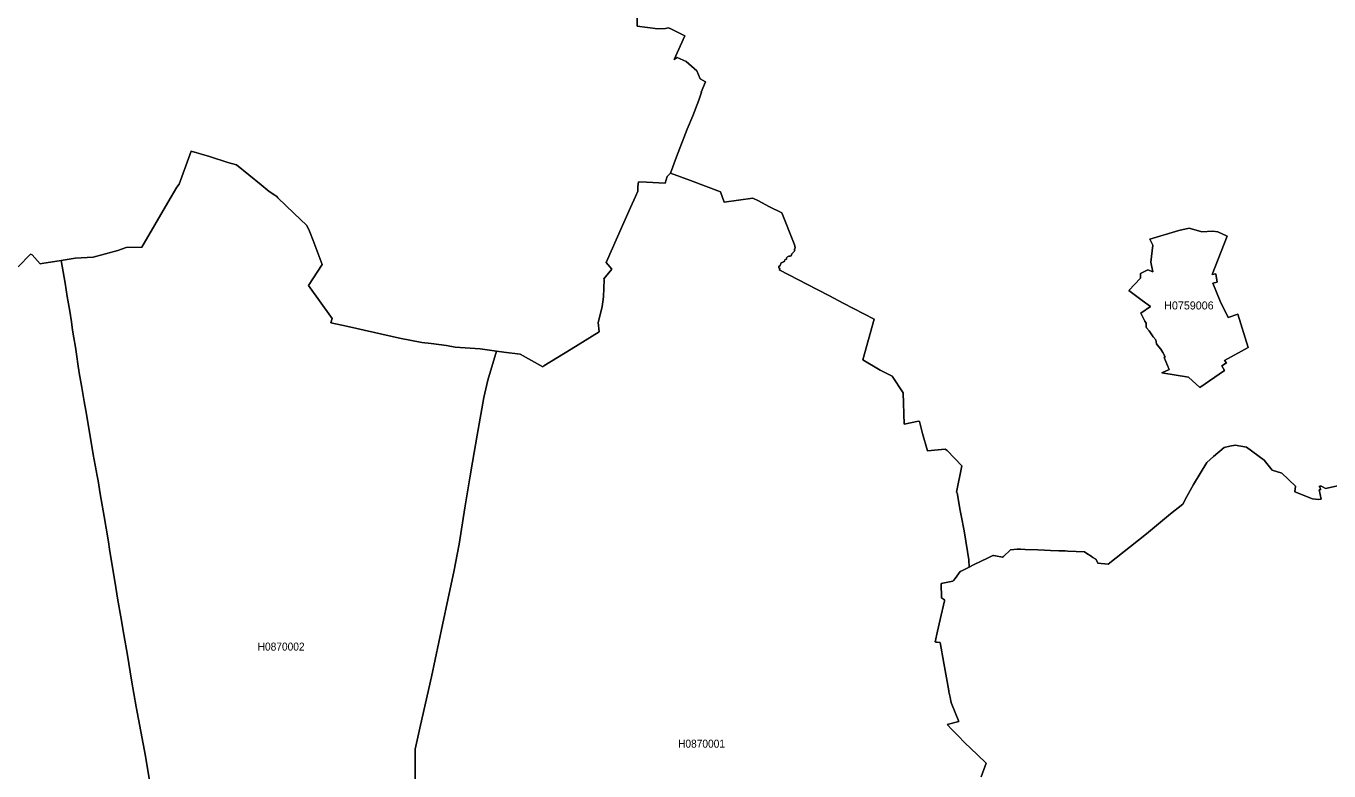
# Model space of a CAD drawing. Extents: x 369010 to 739155, y 6377141 to 6616555.
# Drawn here: x 574049 to 590326, y 6477962 to 6487263 of the extents above; entities that cross this region are included whole.
import ezdxf
from ezdxf.enums import TextEntityAlignment as Align

# ---------------------------------------------------------------- set-up
doc = ezdxf.new("R2010")
doc.units = 0
doc.header["$LTSCALE"] = 40
doc.layers.add('1', color=7, linetype='Continuous', lineweight=13)
doc.layers.add('2', color=7, linetype='Continuous')

msp = doc.modelspace()

# ---------------------------------------------------------------- linework, layer by layer
at = {"layer": '1'}
for points in [[(578991.09, 6483312.3), (579109.26, 6483297.07), (579301.9, 6483272.25), (579407.49, 6483254.7), (579722.45, 6483234.02), (579927.67, 6483203.89), (580015.89, 6483190.98), (580220.78, 6483164.34), (580506.44, 6483008.93), (580518.19, 6483020.52), (580858.3, 6483230.21), (581208.34, 6483445.53), (581196.92, 6483559.56), (581240.28, 6483738.31), (581246.41, 6483759.82), (581254.68, 6483818.91), (581263.79, 6483882.79), (581272.39, 6484096.79), (581266.1, 6484107.05), (581365.07, 6484228.53), (581296.06, 6484312.11), (581499.96, 6484771.55), (581600.42, 6484998.12), (581661.99, 6485136.48), (581690.62, 6485201.03), (581692.28, 6485260.78), (581700.88, 6485316.55), (581798.2, 6485311.92), (582034.37, 6485300.99), (582059.86, 6485383.91), (582098.09, 6485428.27), (582174.39, 6485628.69), (582306.79, 6485974.27), (582377.63, 6486141.42), (582455.08, 6486338.04), (582487.19, 6486435.69), (582483.22, 6486439.66), (582535.35, 6486565.78), (582472.46, 6486604.67), (582427.11, 6486702.32), (582294.71, 6486821.31), (582182.5, 6486870.8), (582145.1, 6486843.99), (582279.15, 6487140.41), (582095.94, 6487231.27), (582071.11, 6487240.04), (582036.36, 6487231.93), (581940.2, 6487227.96), (581682.18, 6487260.07), (581683.5, 6487385.68)], [(581683.5, 6487385.68), (581682.18, 6487260.07), (581940.2, 6487227.96), (582036.36, 6487231.93), (582071.11, 6487240.04), (582095.94, 6487231.27), (582279.15, 6487140.41), (582145.1, 6486843.99), (582182.5, 6486870.8), (582294.71, 6486821.31), (582427.11, 6486702.32), (582472.46, 6486604.67), (582535.35, 6486565.78), (582483.22, 6486439.66), (582487.19, 6486435.69), (582455.08, 6486338.04), (582377.63, 6486141.42), (582306.79, 6485974.27), (582174.39, 6485628.69), (582098.09, 6485428.27), (582348, 6485336.08), (582725.68, 6485194.58), (582770.2, 6485065.48), (583127.86, 6485113.98), (583201.01, 6485081.04), (583326.79, 6485011.2), (583489.48, 6484929.11), (583645.72, 6484545.47), (583655.15, 6484518.82), (583657.47, 6484489.53), (583646.05, 6484476.62), (583654.82, 6484465.86), (583644.73, 6484449.15), (583628.18, 6484433.42), (583614.77, 6484419.52), (583605.34, 6484393.04), (583593.59, 6484388.74), (583577.37, 6484387.91), (583559.66, 6484380.96), (583549.89, 6484367.39), (583547.58, 6484351.66), (583527.05, 6484343.22)], [(573948.34, 6484257), (574103.59, 6484413.89), (574124.28, 6484406.94), (574226.06, 6484295.39), (574245.09, 6484298.37), (574486.89, 6484336.77), (574660.18, 6484364.24), (574885.92, 6484379.3), (575196.58, 6484460.4), (575300.84, 6484498.63), (575493.49, 6484501.45), (575819.04, 6485058.37), (575930.59, 6485252.5), (575962.03, 6485287.92), (576113.3, 6485700.85), (576340.54, 6485633.33), (576569.76, 6485560.67), (576679.49, 6485529.22), (576986.5, 6485281.8), (577087.13, 6485197.22), (577156.8, 6485150.06), (577179.81, 6485134), (577196.03, 6485117.29), (577395.46, 6484927.45), (577555.17, 6484772.54), (577587.78, 6484701.7), (577634.45, 6484586.18), (577749.31, 6484286.29), (577576.03, 6484022.64), (577872.78, 6483612.85), (577856.56, 6483557.91), (578053.17, 6483517.03), (578622.84, 6483387.44), (578715.85, 6483366.25), (578991.09, 6483312.3)], [(576986.5, 6485281.8), (576679.49, 6485529.22), (576569.76, 6485560.67), (576340.54, 6485633.33), (576113.3, 6485700.85), (575962.03, 6485287.92), (575930.59, 6485252.5), (575819.04, 6485058.37), (575493.49, 6484501.45), (575300.84, 6484498.63), (575196.58, 6484460.4), (574885.92, 6484379.3), (574660.18, 6484364.24), (574486.89, 6484336.77)], [(582098.09, 6485428.27), (582059.86, 6485383.91), (582034.37, 6485300.99), (581798.2, 6485311.92), (581700.88, 6485316.55), (581692.28, 6485260.78), (581690.62, 6485201.03), (581661.99, 6485136.48), (581600.42, 6484998.12), (581499.96, 6484771.55), (581296.06, 6484312.11), (581365.07, 6484228.53), (581266.1, 6484107.05), (581272.39, 6484096.79), (581263.79, 6483882.79), (581254.68, 6483818.91), (581246.41, 6483759.82), (581240.28, 6483738.31), (581196.92, 6483559.56), (581208.34, 6483445.53), (580858.3, 6483230.21), (580518.19, 6483020.52), (580506.44, 6483008.93), (580220.78, 6483164.34), (580015.89, 6483190.98), (579927.67, 6483203.89), (579815.63, 6482842.1), (579767.63, 6482624.63), (579684.71, 6482153.11), (579626.79, 6481817.14), (579594.02, 6481622.17), (579531.79, 6481245.65), (579460.95, 6480795.31), (579394.25, 6480448.58), (579320.44, 6480116.91), (579250.43, 6479786.4), (579114.55, 6479134.81), (578975.36, 6478532.87), (578908.66, 6478233.31), (578910.98, 6478140.46), (578908.17, 6477835.28)], [(583644.73, 6484449.15), (583654.82, 6484465.86), (583646.05, 6484476.62), (583657.47, 6484489.53), (583655.15, 6484518.82), (583645.72, 6484545.47), (583489.48, 6484929.11), (583326.79, 6485011.2), (583201.01, 6485081.04), (583127.86, 6485113.98), (582770.2, 6485065.48), (582725.68, 6485194.58), (582348, 6485336.08), (582098.09, 6485428.27)], [(578908.17, 6477835.28), (578910.98, 6478140.46), (578908.66, 6478233.31), (578975.36, 6478532.87), (579114.55, 6479134.81), (579250.43, 6479786.4), (579320.44, 6480116.91), (579394.25, 6480448.58), (579460.95, 6480795.31), (579531.79, 6481245.65), (579594.02, 6481622.17), (579626.79, 6481817.14), (579684.71, 6482153.11), (579767.63, 6482624.63), (579815.63, 6482842.1), (579927.67, 6483203.89), (579722.45, 6483234.02), (579407.49, 6483254.7), (579301.9, 6483272.25), (579109.26, 6483297.07), (578991.09, 6483312.3), (578715.85, 6483366.25), (578622.84, 6483387.44), (578053.17, 6483517.03), (577856.56, 6483557.91), (577872.78, 6483612.85), (577576.03, 6484022.64), (577749.31, 6484286.29), (577634.45, 6484586.18), (577587.78, 6484701.7), (577555.17, 6484772.54), (577395.46, 6484927.45), (577196.03, 6485117.29), (577179.81, 6485134), (577156.8, 6485150.06), (577087.13, 6485197.22), (576986.5, 6485281.8)], [(575742.9, 6476921.2), (575569.46, 6477967.18), (575538.84, 6478144.93), (575426.29, 6478762.1), (575365.06, 6479093.93), (575316.9, 6479407.23), (575271.71, 6479664.09), (575234.48, 6479884.38), (575196.58, 6480094.07), (575171.92, 6480250.64), (575092.47, 6480729.11), (575077.08, 6480823.45), (575023.29, 6481140.72), (574973.64, 6481423.9), (574948.82, 6481586.09), (574936.57, 6481646.17), (574889.07, 6481914.95), (574840.41, 6482192.66), (574794.73, 6482461.44), (574776.03, 6482573.49), (574744.91, 6482749.75), (574714.13, 6482933.29), (574696.75, 6483044.35), (574681.86, 6483137.2), (574664.98, 6483251.72), (574645.28, 6483367.91), (574630.72, 6483465.89), (574615.16, 6483567.84), (574594.14, 6483704.05), (574562.7, 6483887.09), (574535.72, 6484051.77), (574486.89, 6484336.77), (574245.09, 6484298.37), (574226.06, 6484295.39), (574124.28, 6484406.94), (574103.59, 6484413.89), (573948.34, 6484257)], [(574486.89, 6484336.77), (574535.72, 6484051.77), (574562.7, 6483887.09), (574594.14, 6483704.05), (574615.16, 6483567.84), (574630.72, 6483465.89), (574645.28, 6483367.91), (574664.98, 6483251.72), (574681.86, 6483137.2), (574696.75, 6483044.35), (574714.13, 6482933.29), (574744.91, 6482749.75), (574776.03, 6482573.49), (574794.73, 6482461.44), (574840.41, 6482192.66), (574889.07, 6481914.95), (574936.57, 6481646.17), (574948.82, 6481586.09), (574973.64, 6481423.9), (575023.29, 6481140.72), (575077.08, 6480823.45), (575092.47, 6480729.11), (575171.92, 6480250.64), (575196.58, 6480094.07), (575234.48, 6479884.38), (575271.71, 6479664.09), (575316.9, 6479407.23), (575365.06, 6479093.93), (575426.29, 6478762.1), (575538.84, 6478144.93), (575569.46, 6477967.18), (575742.9, 6476921.2)], [(585980.98, 6477889.23), (586041.56, 6478058.71), (585936.46, 6478163.14), (585773.27, 6478317.55), (585694.99, 6478398.49), (585639.38, 6478455.92), (585619.02, 6478476.77), (585554.64, 6478542.47), (585700.62, 6478579.88), (585610.58, 6478803.64), (585601.65, 6478831.61), (585591.72, 6478881.26), (585578.14, 6478948.95), (585576.99, 6478959.87), (585548.68, 6479125.05), (585516.41, 6479307.76), (585470.4, 6479565.78), (585430.18, 6479567.61), (585416.28, 6479570.09), (585405.19, 6479572.07), (585434.16, 6479705.97), (585467.42, 6479852.93), (585523.69, 6480084.97), (585523.03, 6480099.87), (585484.14, 6480124.36), (585480.99, 6480302.61), (585624.98, 6480332.73), (585637.23, 6480338.36), (585657.59, 6480364.51), (585718.33, 6480451.07), (585746.13, 6480463.15), (585832.86, 6480507.34), (585825.08, 6480596.05), (585811.17, 6480703.13), (585769.8, 6480958.67), (585733.06, 6481152.64), (585720.31, 6481213.05), (585680.76, 6481434.32), (585673.31, 6481440.78), (585737.69, 6481771.62), (585555.31, 6481963.94), (585529.65, 6481978.17), (585309.2, 6481959.8), (585249.62, 6482176.11), (585209.07, 6482323.41), (585197.82, 6482327.88), (585017.58, 6482293.46), (585007.49, 6482682.89), (584868.13, 6482892.75), (584719.34, 6482966.4), (584501.71, 6483093.67), (584643.87, 6483601.43), (584257.09, 6483802.85), (584085.3, 6483892.72), (583931.38, 6483972.99), (583456.38, 6484220.58), (583464.33, 6484229.03), (583465.49, 6484237.14), (583454.73, 6484245.58), (583455.22, 6484259.81), (583471.44, 6484271.73), (583482.2, 6484304.5), (583494.45, 6484312.6), (583511.17, 6484317.57), (583522.09, 6484326.18), (583527.05, 6484343.22), (583547.58, 6484351.66), (583549.89, 6484367.39), (583559.66, 6484380.96), (583577.37, 6484387.91), (583593.59, 6484388.74), (583605.34, 6484393.04), (583614.77, 6484419.52), (583628.18, 6484433.42), (583644.73, 6484449.15)], [(583527.05, 6484343.22), (583522.09, 6484326.18), (583511.17, 6484317.57), (583494.45, 6484312.6), (583482.2, 6484304.5), (583471.44, 6484271.73), (583455.22, 6484259.81), (583454.73, 6484245.58), (583465.49, 6484237.14), (583464.33, 6484229.03), (583456.38, 6484220.58), (583931.38, 6483972.99), (584085.3, 6483892.72), (584257.09, 6483802.85), (584643.87, 6483601.43), (584501.71, 6483093.67), (584719.34, 6482966.4), (584868.13, 6482892.75), (585007.49, 6482682.89), (585017.58, 6482293.46), (585197.82, 6482327.88), (585209.07, 6482323.41), (585249.62, 6482176.11), (585309.2, 6481959.8), (585529.65, 6481978.17), (585555.31, 6481963.94), (585737.69, 6481771.62), (585673.31, 6481440.78), (585680.76, 6481434.32), (585720.31, 6481213.05), (585733.06, 6481152.64), (585769.8, 6480958.67), (585811.17, 6480703.13), (585825.08, 6480596.05), (585832.86, 6480507.34), (585884.66, 6480533.16), (586067.71, 6480624.02), (586125.14, 6480651.33), (586136.72, 6480652.48), (586161.55, 6480648.35), (586248.44, 6480631.63), (586259.19, 6480638.42), (586346.08, 6480723.98), (586432.15, 6480731.1), (586471.7, 6480732.75), (586531.28, 6480725.8), (586689.67, 6480720.67), (586774.24, 6480716.53), (586845.41, 6480712.89), (586952.32, 6480711.24), (586993.2, 6480709.09), (587029.12, 6480709.42), (587062.55, 6480705.61), (587271.25, 6480698.49), (587302.86, 6480675.16), (587355, 6480642.39), (587376.35, 6480628.65), (587413.42, 6480607.63), (587431.29, 6480575.03), (587436.75, 6480555.66), (587568.33, 6480545.4), (588048.46, 6480923.91), (588344.54, 6481170.02), (588499.46, 6481292.16), (588552.42, 6481388.65), (588634.18, 6481538.43), (588802.33, 6481814.16), (588884.25, 6481886.32), (589015.5, 6482000.18), (589088.15, 6482017.89), (589155.18, 6482028.48), (589296.52, 6482003.82), (589516.81, 6481840.97), (589615.95, 6481717.17), (589736.6, 6481681.42), (589907.07, 6481516.08), (589898.13, 6481445.25), (590119.91, 6481358.69), (590196.04, 6481351.41), (590229.47, 6481356.04), (590202.16, 6481472.39), (590224.67, 6481476.69), (590201.66, 6481516.41), (590218.71, 6481509.79), (590224.34, 6481519.73), (590283.59, 6481489.77), (590601.52, 6481558.12)], [(590601.52, 6481558.12), (590283.59, 6481489.77), (590224.34, 6481519.73), (590218.71, 6481509.79), (590201.66, 6481516.41), (590224.67, 6481476.69), (590202.16, 6481472.39), (590229.47, 6481356.04), (590196.04, 6481351.41), (590119.91, 6481358.69), (589898.13, 6481445.25), (589907.07, 6481516.08), (589736.6, 6481681.42), (589615.95, 6481717.17), (589516.81, 6481840.97), (589296.52, 6482003.82), (589155.18, 6482028.48), (589088.15, 6482017.89), (589015.5, 6482000.18), (588884.25, 6481886.32), (588802.33, 6481814.16), (588634.18, 6481538.43), (588552.42, 6481388.65), (588499.46, 6481292.16), (588344.54, 6481170.02), (588048.46, 6480923.91), (587568.33, 6480545.4), (587436.75, 6480555.66), (587431.29, 6480575.03), (587413.42, 6480607.63), (587376.35, 6480628.65), (587355, 6480642.39), (587302.86, 6480675.16), (587271.25, 6480698.49), (587062.55, 6480705.61), (587029.12, 6480709.42), (586993.2, 6480709.09), (586952.32, 6480711.24), (586845.41, 6480712.89), (586774.24, 6480716.53), (586689.67, 6480720.67), (586531.28, 6480725.8), (586471.7, 6480732.75), (586432.15, 6480731.1), (586346.08, 6480723.98), (586259.19, 6480638.42), (586248.44, 6480631.63), (586161.55, 6480648.35), (586136.72, 6480652.48), (586125.14, 6480651.33), (586067.71, 6480624.02), (585884.66, 6480533.16), (585832.86, 6480507.34)], [(585832.86, 6480507.34), (585746.13, 6480463.15), (585718.33, 6480451.07), (585657.59, 6480364.51), (585637.23, 6480338.36), (585624.98, 6480332.73), (585480.99, 6480302.61), (585484.14, 6480124.36), (585523.03, 6480099.87), (585523.69, 6480084.97), (585467.42, 6479852.93), (585434.16, 6479705.97), (585405.19, 6479572.07), (585416.28, 6479570.09), (585430.18, 6479567.61), (585470.4, 6479565.78), (585516.41, 6479307.76), (585548.68, 6479125.05), (585576.99, 6478959.87), (585578.14, 6478948.95), (585591.72, 6478881.26), (585601.65, 6478831.61), (585610.58, 6478803.64), (585700.62, 6478579.88), (585554.64, 6478542.47), (585619.02, 6478476.77), (585639.38, 6478455.92), (585694.99, 6478398.49), (585773.27, 6478317.55), (585936.46, 6478163.14), (586041.56, 6478058.71), (585980.98, 6477889.23)]]:
    msp.add_lwpolyline(points, dxfattribs=at)
for points in [[(588577.57, 6484741.43), (588736.29, 6484695.42), (588876.31, 6484702.86), (588936.55, 6484694.92), (589052.9, 6484640.63), (588866.21, 6484161.17), (588912.39, 6484167.13), (588930.43, 6484066), (588874.32, 6484053.92), (588966.67, 6483829), (589064.98, 6483622.12), (589188.95, 6483664.66), (589315.39, 6483249.08), (589022.45, 6483088.87), (589043.96, 6483056.76), (588985.87, 6483020.18), (589020.79, 6482963.09), (588713.12, 6482750.91), (588570.13, 6482876.86), (588238.95, 6482933.13), (588323.19, 6482968.88), (588329.81, 6482975.5), (588266.1, 6483124.12), (588277.68, 6483131.57), (588251.03, 6483187.34), (588224.22, 6483227.23), (588180.86, 6483283), (588173.08, 6483294.26), (588162.32, 6483343.58), (588130.71, 6483384.29), (588079.41, 6483455.63), (588045.64, 6483495.02), (588041.84, 6483505.28), (588041.67, 6483551.62), (588027.6, 6483579.92), (587979.61, 6483670.78), (587974.48, 6483679.06), (588096.95, 6483761.48), (587991.03, 6483837.61), (587825.36, 6483962.9), (587969.84, 6484114.17), (587972.49, 6484174.57), (588062.86, 6484220.92), (588125.25, 6484196.09), (588102.58, 6484314.26), (588124.09, 6484528.75), (588087.19, 6484600.58), (588451.29, 6484712.13)], [(588577.57, 6484741.43), (588451.29, 6484712.13), (588087.19, 6484600.58), (588124.09, 6484528.75), (588102.58, 6484314.26), (588125.25, 6484196.09), (588062.86, 6484220.92), (587972.49, 6484174.57), (587969.84, 6484114.17), (587825.36, 6483962.9), (587991.03, 6483837.61), (588096.95, 6483761.48), (587974.48, 6483679.06), (587979.61, 6483670.78), (588027.6, 6483579.92), (588041.67, 6483551.62), (588041.84, 6483505.28), (588045.64, 6483495.02), (588079.41, 6483455.63), (588130.71, 6483384.29), (588162.32, 6483343.58), (588173.08, 6483294.26), (588180.86, 6483283), (588224.22, 6483227.23), (588251.03, 6483187.34), (588277.68, 6483131.57), (588266.1, 6483124.12), (588329.81, 6482975.5), (588323.19, 6482968.88), (588238.95, 6482933.13), (588570.13, 6482876.86), (588713.12, 6482750.91), (589020.79, 6482963.09), (588985.87, 6483020.18), (589043.96, 6483056.76), (589022.45, 6483088.87), (589315.39, 6483249.08), (589188.95, 6483664.66), (589064.98, 6483622.12), (588966.67, 6483829), (588874.32, 6484053.92), (588930.43, 6484066), (588912.39, 6484167.13), (588866.21, 6484161.17), (589052.9, 6484640.63), (588936.55, 6484694.92), (588876.31, 6484702.86), (588736.29, 6484695.42)]]:
    msp.add_lwpolyline(points, close=True, dxfattribs=at)

# ---------------------------------------------------------------- texts
at = {"layer": '2'}
msp.add_text('H0759006', height=100, dxfattribs=at).set_placement((588576.6, 6483724.35), align=Align.CENTER)
at = {"layer": '2', "width": 0.95}
for s, p in [('H0870002', (577235.27, 6479464.09)), ('H0870001', (582487.47, 6478252.09))]:
    msp.add_text(s, height=100, dxfattribs=at).set_placement(p, align=Align.CENTER)

doc.saveas('drawing.dxf')
